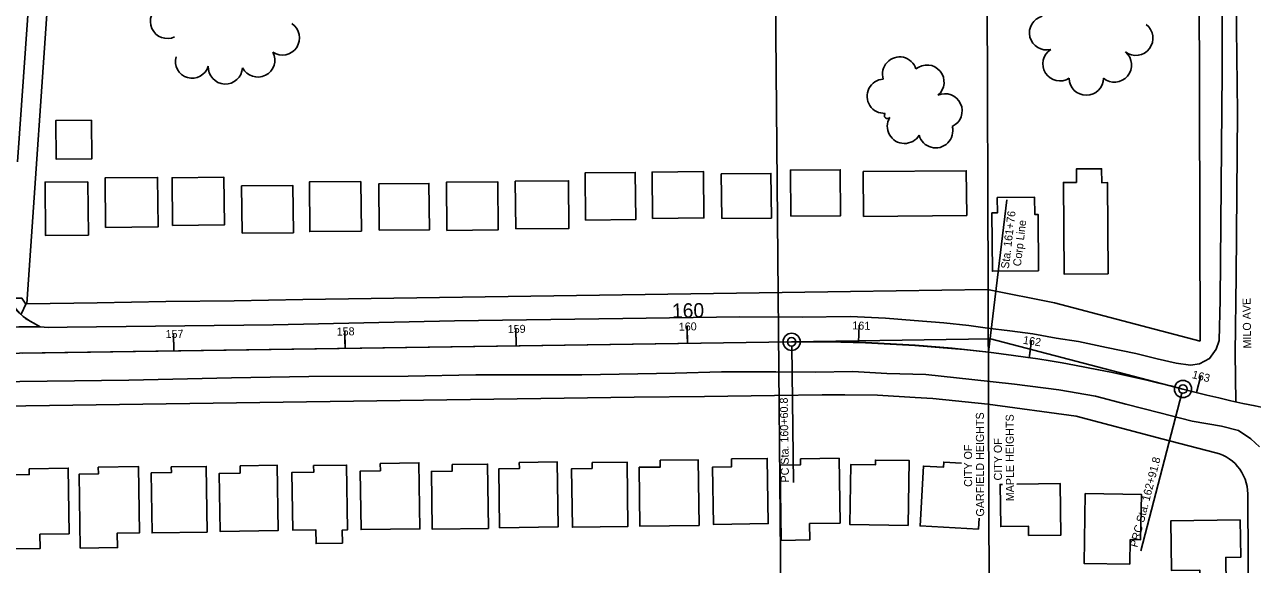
# Model space of a CAD drawing. Extents: x -2233 to 187241, y 4582 to 150524.
# Drawn here: x 115555 to 116272, y 59451 to 59766 of the extents above; entities that cross this region are included whole.
import ezdxf

# ---------------------------------------------------------------- set-up
doc = ezdxf.new("R2010")
doc.units = 0
for name, color, linetype in [('AP_X_Misc', 7, 'Continuous'), ('BLDG', 7, 'Continuous'), ('DV_X_Corp_Line', 7, 'Continuous'), ('GE_X_CL_100', 7, 'Continuous'), ('GE_X_CL_20', 7, 'Continuous'), ('GE_X_CL_2000', 7, 'Continuous'), ('GE_X_CL_50', 7, 'Continuous'), ('GRID', 7, 'Continuous'), ('PM_P_CL_Double_Solid', 7, 'Continuous'), ('PV_P_Curb_Ramp', 7, 'Continuous'), ('ROAD', 7, 'Continuous'), ('RW_X_Fee_RW', 7, 'Continuous'), ('TREES', 7, 'Continuous')]:
    doc.layers.add(name, color=color, linetype=linetype)

msp = doc.modelspace()

# ---------------------------------------------------------------- linework, layer by layer
at = {"layer": 'AP_X_Misc'}
msp.add_lwpolyline([(115499.85, 59588.67), (115502.84, 59589.5), (115505.11, 59590.57), (115510.35, 59593.83), (115513.5, 59596.32), (115515.6, 59598.76), (115518.38, 59602.26), (115519.32, 59603.89), (115537.19, 59604.09), (115547.21, 59604.2), (115549.3, 59600.62), (115551.62, 59597.74), (115554.17, 59595.42), (115557.82, 59592.92), (115561.74, 59590.73), (115564.13, 59589.39), (115551.63, 59589.25), (115535.65, 59589.07), (115516.49, 59588.86), (115505.98, 59588.74)], close=True, dxfattribs=at)
at = {"layer": 'BLDG'}
for points in [[(115594.18, 59709.9), (115594.37, 59687.44), (115573.4, 59687.26), (115573.2, 59709.71)], [(115602.28, 59647.36), (115632.97, 59647.62), (115632.72, 59676.59), (115602.03, 59676.32)], [(115641.4, 59648.54), (115671.7, 59648.8), (115671.46, 59676.66), (115641.15, 59676.4)], [(115882.63, 59651.65), (115911.97, 59651.91), (115911.73, 59679.44), (115882.39, 59679.18)], [(115921.71, 59652.65), (115951.83, 59652.92), (115951.59, 59679.95), (115921.47, 59679.68)], [(115962.17, 59652.62), (115991.18, 59652.87), (115990.95, 59678.89), (115961.95, 59678.64)], [(116002.54, 59653.98), (116031.63, 59654.23), (116031.4, 59681.08), (116002.31, 59680.83)], [(116044.82, 59679.98), (116105.03, 59680.5), (116105.26, 59654.37), (116045.04, 59653.84)], [(116187.99, 59620.29), (116187.53, 59673.52), (116184.16, 59673.49), (116184.09, 59681.64), (116169.31, 59681.52), (116169.38, 59673.67), (116161.77, 59673.6), (116162.23, 59620.06)], [(115592.03, 59674.03), (115592.3, 59642.88), (115567.21, 59642.66), (115566.94, 59673.81)], [(115682.01, 59643.98), (115712.01, 59644.24), (115711.77, 59671.84), (115681.77, 59671.58)], [(115751.47, 59674.23), (115751.72, 59645.24), (115721.6, 59644.98), (115721.35, 59673.97)], [(115762.15, 59645.69), (115791.42, 59645.95), (115791.19, 59673.04), (115761.91, 59672.78)], [(115801.61, 59645.63), (115831.61, 59645.89), (115831.36, 59674.05), (115801.36, 59673.78)], [(115841.85, 59646.52), (115872.97, 59646.79), (115872.73, 59674.63), (115841.61, 59674.36)], [(116147.3, 59622.02), (116147.01, 59654.98), (116144.98, 59654.96), (116144.89, 59665.01), (116123.15, 59664.82), (116123.23, 59655.83), (116120.01, 59655.8), (116120.31, 59621.79)], [(115926.22, 59511.47), (115926.28, 59507.48), (115913.97, 59507.31), (115914.45, 59472.89), (115948.95, 59473.38), (115948.41, 59511.78)], [(115967.86, 59512.23), (115967.93, 59507.66), (115956.88, 59507.5), (115957.34, 59474.02), (115989.33, 59474.47), (115988.8, 59512.52)], [(116008.15, 59512.28), (116008.2, 59508.79), (115996.29, 59508.63), (115996.9, 59464.66), (116013.63, 59464.9), (116013.5, 59474.49), (116031.3, 59474.73), (116030.77, 59512.6)], [(116071.16, 59473.38), (116071.75, 59511.23), (116051.98, 59511.54), (116051.93, 59508.69), (116037.59, 59508.92), (116037.03, 59473.92)], [(115557.69, 59506.52), (115557.74, 59503.06), (115545.58, 59502.9), (115546.19, 59459.63), (115564.07, 59459.89), (115563.96, 59468.25), (115581, 59468.49), (115580.47, 59506.84)], [(115598.06, 59507.45), (115598.11, 59503.49), (115586.95, 59503.35), (115587.56, 59460.14), (115609.29, 59460.44), (115609.17, 59468.91), (115622.14, 59469.09), (115621.59, 59507.78)], [(115640.71, 59507.55), (115640.75, 59504.26), (115629.02, 59504.09), (115629.5, 59469.05), (115661.62, 59469.49), (115661.08, 59507.82)], [(115680.85, 59508.23), (115680.91, 59503.95), (115668.73, 59503.78), (115669.21, 59469.93), (115703.11, 59470.41), (115702.58, 59508.53)], [(115723.81, 59508.34), (115723.87, 59504.48), (115711.16, 59504.31), (115711.63, 59470.63), (115725.11, 59470.82), (115725.23, 59462.83), (115740.68, 59463.06), (115740.57, 59470.7), (115743.61, 59470.74), (115743.08, 59508.61)], [(115762.74, 59509.63), (115762.8, 59505.27), (115751.09, 59505.1), (115751.57, 59470.92), (115785.87, 59471.4), (115785.32, 59509.95)], [(115804.74, 59508.9), (115804.79, 59505.09), (115792.65, 59504.91), (115793.13, 59471.18), (115825.96, 59471.64), (115825.44, 59509.19)], [(115843.93, 59510.21), (115843.98, 59506.53), (115831.98, 59506.36), (115832.46, 59472.05), (115866.58, 59472.53), (115866.05, 59510.52)], [(115886.45, 59510.07), (115886.5, 59506.68), (115874.51, 59506.52), (115874.99, 59472.35), (115907.44, 59472.8), (115906.91, 59510.36)], [(116200.58, 59450.74), (116200.82, 59465.17), (116206.84, 59465.07), (116207.28, 59491.46), (116174.49, 59492), (116173.82, 59451.19)], [(116265.02, 59476.67), (116265.33, 59454.83), (116256.59, 59454.71), (116256.81, 59438.56), (116241.56, 59438.35), (116241.44, 59447.26), (116224.96, 59447.02), (116224.54, 59476.1)]]:
    msp.add_lwpolyline(points, close=True, dxfattribs=at)
for points in [[(116102.24, 59509.76), (116091.87, 59510.33), (116091.7, 59507.39), (116080.02, 59508.04), (116078.09, 59473.14), (116112.12, 59471.26), (116112.47, 59477.6)], [(116134.54, 59497.45), (116159.88, 59497.81), (116160.3, 59467.8), (116141.45, 59467.53), (116141.38, 59472.93), (116125.16, 59472.71), (116124.81, 59497.32), (116126.27, 59497.34)]]:
    msp.add_lwpolyline(points, dxfattribs=at)
at = {"layer": 'DV_X_Corp_Line'}
for p, q in [((116117.18, 59790.37), (116117.78, 59611.07)), ((116118.03, 59544.22), (116117.78, 59611.07)), ((116118.75, 59368.75), (116118.03, 59544.22))]:
    msp.add_line(p, q, dxfattribs=at)
at = {"layer": 'GE_X_CL_100'}
for p, q in [((115942.17, 59579.69), (115942.02, 59589.69)), ((116042.16, 59580.25), (116042.47, 59590.25)), ((115642.2, 59575.34), (115642.05, 59585.33)), ((115742.19, 59576.79), (115742.04, 59586.79)), ((115842.18, 59578.24), (115842.03, 59588.24)), ((116141.7, 59571.33), (116143.17, 59581.22)), ((116239.54, 59550.98), (116241.97, 59560.68))]:
    msp.add_line(p, q, dxfattribs=at)
for centre in [(116003.01, 59580.57), (116231.6, 59553.01)]:
    msp.add_circle(centre, 5, dxfattribs=at)
at = {"layer": 'GE_X_CL_20'}
for p, q in [((115531.3, 59573.72), (116003.01, 59580.57)), ((116117.92, 59574.53), (116117.92, 59574.53)), ((116231.6, 59553.01), (116231.59, 59553.01))]:
    msp.add_line(p, q, dxfattribs=at)
for centre, start, end in [((116015.47, 58722.42), 75.41489, 90.83194), ((116447.71, 60383.6), 255.41489, 270.79813)]:
    msp.add_arc(centre, 858.25, start, end, dxfattribs=at)
at = {"layer": 'GE_X_CL_2000'}
msp.add_line((115531.3, 59573.72), (116003.01, 59580.57), dxfattribs=at)
for points in [[(116261.09, 60572.47), (116260.81, 60524.82), (116260.59, 60488.65), (116260.46, 60431.67), (116261.13, 60377), (116260.1, 60331.55), (116261.1, 60254.17), (116261.51, 60207.17), (116261.01, 60154.81), (116261.42, 60102.55), (116261.87, 60057.46), (116261.8, 59959.11), (116262, 59913.02), (116262.64, 59861.2), (116262.91, 59808.04), (116262.81, 59763.52), (116263.4, 59714.39), (116263.01, 59667.08), (116262.72, 59619.09), (116262.16, 59573.91), (116262.38, 59545.6)], [(116061.52, 59579.22), (116070.09, 59578.79)]]:
    msp.add_lwpolyline(points, dxfattribs=at)
for centre, start, end in [((116015.47, 58722.42), 75.41489, 90.83194), ((116447.71, 60383.6), 255.41489, 270.79813)]:
    msp.add_arc(centre, 858.25, start, end, dxfattribs=at)
at = {"layer": 'GE_X_CL_50'}
for p, q in [((116117.92, 59574.53), (116128.62, 59663.52)), ((115842.18, 59578.24), (115842.11, 59583.24)), ((115942.17, 59579.69), (115942.1, 59584.69)), ((116042.16, 59580.25), (116042.31, 59585.25)), ((115642.2, 59575.34), (115642.13, 59580.33)), ((115742.19, 59576.79), (115742.12, 59581.79)), ((116003.01, 59580.57), (116119.17, 59582.26)), ((116003.05, 59578.07), (116004.2, 59498.5)), ((116231.59, 59553.01), (116119.17, 59582.26)), ((116141.7, 59571.33), (116142.44, 59576.28)), ((116239.54, 59550.98), (116240.75, 59555.83)), ((116230.97, 59550.59), (116207.04, 59458.64))]:
    msp.add_line(p, q, dxfattribs=at)
for centre in [(116003.01, 59580.57), (116231.6, 59553.01)]:
    msp.add_circle(centre, 2.5, dxfattribs=at)
at = {"layer": 'GRID'}
msp.add_line((115990.85, 60095.95), (116014.4, 57398.28), dxfattribs=at)
at = {"layer": 'PM_P_CL_Double_Solid'}
msp.add_line((115553.89, 59574.05), (116003.01, 59580.57), dxfattribs=at)
msp.add_arc((116010.18, 58621.88), 958.72, 83.54799, 90.42862, dxfattribs=at)
at = {"layer": 'PV_P_Curb_Ramp'}
msp.add_lwpolyline([(115546.97, 59605.86), (115547.43, 59606.04), (115553.5, 59605.99), (115555.68, 59602.64), (115553.28, 59597.06), (115552.93, 59596.71), (115552.86, 59596.61), (115552.11, 59597.28), (115551.18, 59598.24), (115550.35, 59599.17), (115549.44, 59600.39), (115548.59, 59601.88), (115547.85, 59603.15), (115547.44, 59603.91)], close=True, dxfattribs=at)
at = {"layer": 'ROAD'}
msp.add_line((115499.85, 59588.67), (115564.13, 59589.39), dxfattribs=at)
for points in [[(116254.05, 59932.11), (116254.52, 59738.41), (116253.33, 59605.11), (116252.74, 59581.33), (116251.04, 59576.32), (116247.15, 59570.82), (116241.19, 59567.64), (116236.06, 59567.02), (116227.62, 59568.16), (116216.55, 59570.74), (116203.97, 59573.82), (116187.01, 59577.29), (116170.62, 59580.75), (116157.48, 59582.72), (116143.97, 59585.24), (116130.39, 59586.95), (116117.38, 59588.59), (116106.54, 59590.04), (116091.91, 59591.7), (116074.51, 59593.03), (116057.8, 59594.44), (116037.4, 59595.34), (116009.18, 59595), (115972.68, 59595.19), (115904.47, 59594.22), (115806.15, 59592.79), (115700.12, 59590.45), (115579.84, 59589.12), (115568.88, 59588.88), (115564.13, 59589.39), (115555.5, 59594.22), (115550.18, 59599.05)], [(115550.94, 59685.73), (115560.26, 59818.27)], [(115520.27, 59557.04), (115615.96, 59558.21), (115675.79, 59559.5), (115721.05, 59560.38), (115779, 59560.54), (115818.49, 59561.36), (115880.39, 59561.4), (115935.09, 59562.26), (115962.12, 59563.03), (115993.79, 59563.11), (116016.7, 59562.95), (116038.8, 59563.17), (116058.7, 59562.08), (116081.47, 59561.6), (116108.32, 59558.63), (116133.22, 59555.78), (116159.06, 59552.61), (116180.47, 59548.76), (116198.17, 59544.17), (116218.12, 59539.2), (116236.95, 59534.35), (116254.16, 59531.26), (116264.1, 59528.74), (116271.24, 59523.97), (116276.36, 59519.21)]]:
    msp.add_lwpolyline(points, dxfattribs=at)
at = {"layer": 'RW_X_Fee_RW'}
for points in [[(116241.63, 59581.06), (116241, 59791.96), (116240.88, 59831.96), (116240.76, 59871.96), (116240.64, 59911.96), (116240.52, 59951.96), (116240.4, 59991.96), (116240.28, 60031.96), (116240.16, 60071.96), (116240.04, 60111.96), (116239.92, 60151.96), (116239.8, 60191.96), (116239.68, 60231.96), (116239.56, 60271.96), (116239.44, 60311.96), (116239.32, 60351.96), (116239.2, 60391.96), (116239.08, 60431.96), (116238.97, 60471.96), (116238.85, 60511.96), (116238.73, 60551.96)], [(115556.4, 59602.84), (115570.06, 59803.06), (115576.15, 59892.22)], [(115556.4, 59602.84), (115597.46, 59603.44), (115637.46, 59604.03), (115677.45, 59604.61), (115717.45, 59605.2), (115757.45, 59605.79), (115797.44, 59606.38), (115837.44, 59606.96), (115877.44, 59607.55), (115917.43, 59608.14), (115957.43, 59608.72), (115997.43, 59609.31), (116037.42, 59609.9), (116117.41, 59611.07)], [(116117.41, 59611.07), (116156.53, 59603.27), (116196.52, 59592.83), (116241.63, 59581.06)], [(115372.12, 59540.64), (115436.62, 59541.54), (115501.12, 59542.45), (115542.11, 59543.02), (115583.11, 59543.59), (115624.11, 59544.17), (115665.1, 59544.74), (115706.1, 59545.31), (115747.1, 59545.89), (115788.09, 59546.46), (115829.09, 59547.03), (115870.09, 59547.61), (115911.09, 59548.18), (115952.08, 59548.75), (115993.08, 59549.33), (116020.92, 59549.71)], [(116020.92, 59549.71), (116034.08, 59549.56), (116053.24, 59549.35), (116075.1, 59548.11), (116085.51, 59547.52), (116117.66, 59544.22)], [(116117.66, 59544.22), (116169.22, 59537.11), (116219.33, 59524.04), (116250.73, 59515.85)], [(116250.73, 59515.85), (116252.83, 59515.25), (116254.93, 59514.45), (116256.83, 59513.45), (116258.63, 59512.25), (116260.43, 59510.95), (116262.03, 59509.45), (116263.53, 59507.85), (116264.83, 59506.15), (116266.03, 59504.35), (116267.03, 59502.35), (116267.93, 59500.35), (116268.53, 59498.25), (116269.03, 59496.15), (116269.33, 59493.95), (116269.43, 59491.85)], [(116273.63, 58613.65), (116273.12, 58719.45), (116272.88, 58769.45), (116272.64, 58819.45), (116272.4, 58869.45), (116272.16, 58919.45), (116271.92, 58969.45), (116271.69, 59019.45), (116271.45, 59069.45), (116271.21, 59119.45), (116270.97, 59169.45), (116270.73, 59219.45), (116270.49, 59269.45), (116270.25, 59319.45), (116270.01, 59369.45), (116269.43, 59491.85)]]:
    msp.add_lwpolyline(points, dxfattribs=at)
at = {"layer": 'TREES'}
for centre, radius, start, end in [((115638.49, 59767.65), 10, 114.65546, 294.65546), ((116151.88, 59760.99), 10, 104.30856, 284.30856), ((115705.61, 59758.01), 10, 236.52738, 56.52738), ((116204.05, 59757.81), 10, 233.01672, 53.01672), ((115691.19, 59745.12), 10, 207.05752, 27.05752), ((116159.74, 59742.88), 10, 122.64221, 302.64221), ((116191.59, 59742.18), 10, 229.84195, 49.84195), ((115652.88, 59744.26), 9.8, 163.98561, 343.98561), ((115672.29, 59741.07), 10, 177.18154, 357.18154), ((116066.11, 59736.92), 10, 17.29123, 197.29123), ((116082.06, 59732.21), 10, 309.81182, 129.81182), ((116057.11, 59723.96), 10, 93.14371, 273.14371), ((116175.14, 59734.5), 10, 180.23017, 0.23017), ((116092.64, 59715.44), 10, 294.70449, 114.70449), ((116059, 59712.73), 1.82, 137.08054, 317.08054), ((116068.91, 59706.36), 10, 149.11068, 329.11068), ((116087.16, 59703.79), 10, 194.86944, 14.86944)]:
    msp.add_arc(centre, radius, start, end, dxfattribs=at)

# ---------------------------------------------------------------- texts
at = {"layer": 'GE_X_CL_100'}
msp.add_text('160', height=8.4, rotation=0.83194, dxfattribs=at).set_placement((115933.21, 59594.56))
at = {"layer": 'GE_X_CL_50'}
for s, rotation, p in [('Sta. 161+76', 83.19188, (116129.85, 59623.04)), ('Corp Line', 83.19188, (116136.88, 59624.48)), ('MILO AVE', 90.83194, (116271.46, 59576.71)), ('159', 0.83194, (115837.23, 59585.67)), ('160', 0.83194, (115937.15, 59587.12)), ('161', 358.21834, (116038.43, 59587.87)), ('157', 0.83194, (115637.37, 59582.77)), ('158', 0.83194, (115737.33, 59584.22)), ('162', 351.54245, (116137.94, 59579.47)), ('163', 345.96279, (116236.57, 59559.45)), ('PC Sta. 160+60.8', 90.83194, (116001.48, 59498.47)), ('GARFIELD HEIGHTS', 90.1438, (116115.45, 59478.58)), ('MAPLE HEIGHTS', 90.1438, (116132.86, 59487.51)), ('CITY OF', 90.1438, (116108.44, 59495.93)), ('CITY OF', 90.1438, (116125.86, 59499.64)), ('PRC Sta. 162+91.8', 75.41489, (116204.95, 59460.26))]:
    msp.add_text(s, height=4.68, rotation=rotation, dxfattribs=at).set_placement(p)

doc.saveas('drawing.dxf')
